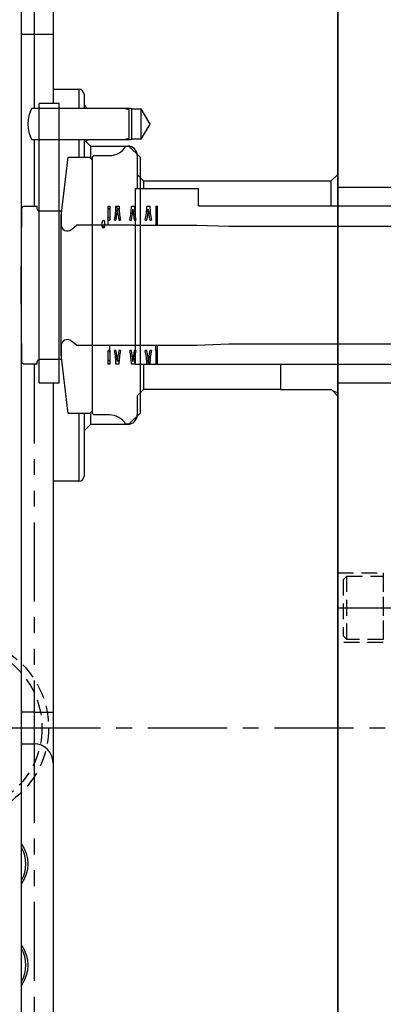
# Model space of a CAD drawing. Extents: x 2651 to 7771, y -1163 to 1075.
# Tile 462 of 490: x 6070 to 6128, y 174 to 330. Entities that reach past the tile are written whole.
import ezdxf

# ---------------------------------------------------------------- set-up
doc = ezdxf.new("R2010")
doc.units = 0
doc.header["$LTSCALE"] = 10
for name, pattern in [('CENTER', [2, 1.25, -0.25, 0.25, -0.25]), ('HIDDEN', [0.375, 0.25, -0.125]), ('PHANTOM', [2.5, 1.25, -0.25, 0.25, -0.25, 0.25, -0.25])]:
    doc.linetypes.add(name, pattern=pattern)
doc.layers.get('0').update_dxf_attribs({"linetype": 'CONTINUOUS'})
for name, color, linetype in [('15', 7, 'CONTINUOUS'), ('97', 7, 'CONTINUOUS'), ('CEN', 1, 'CENTER'), ('DIM', 3, 'CONTINUOUS'), ('HIDDEN', 6, 'HIDDEN')]:
    doc.layers.add(name, color=color, linetype=linetype)

# ---------------------------------------------------------------- blocks, each defined once
blk = doc.blocks.new('*U303', base_point=(3113.02, 2261.29))
for radius in [14.29, 13.25]:
    blk.add_circle((3113.02, 2261.29), radius)
at = {"layer": 'CEN'}
for p, q in [((3113.02, 2278.43), (3113.02, 2244.14)), ((3095.87, 2261.29), (3130.17, 2261.29))]:
    blk.add_line(p, q, dxfattribs=at)
blk = doc.blocks.new('A$C4D975714')
at = {"color": 252, "linetype": 'Continuous', "lineweight": 0}
for p, q in [((-136.04, -87.99), (-136.29, -87.74)), ((-134.54, -88.07), (-135.06, -87.55)), ((-132.45, -88.74), (-132.67, -88.52)), ((-132.16, -87.62), (-132.28, -87.5)), ((-130.03, -88.34), (-130.21, -88.16)), ((-129.6, -88.76), (-129.91, -88.45)), ((-136.04, -89.4), (-136.29, -89.15)), ((-135.06, -88.96), (-135.15, -88.87)), ((-134.34, -89.68), (-134.65, -89.37)), ((-132.2, -88.99), (-132.3, -88.9)), ((-130.34, -89.44), (-130.37, -89.41)), ((-136.85, -90.85), (-137.25, -90.46)), ((-136.04, -110.6), (-136.29, -110.35)), ((-131.94, -110.46), (-131.95, -110.44)), ((-136.04, -112.02), (-136.29, -111.77)), ((-134.83, -111.81), (-135, -111.64)), ((-134.57, -112.07), (-134.78, -111.86)), ((-134.43, -110.79), (-134.49, -110.74)), ((-132.44, -111.37), (-132.56, -111.25)), ((-132.11, -111.7), (-132.27, -111.53)), ((-129.72, -111.26), (-129.84, -111.14)), ((-129.93, -112.46), (-129.93, -112.46))]:
    blk.add_line(p, q, dxfattribs=at)
at = {"layer": '15', "color": 7, "linetype": 'Continuous'}
for p, q in [((-150, -331.26), (-150, 331.26)), ((-100.02, -84.5), (-50, -84.5)), ((-100.02, -84.5), (-100.02, -115.5)), ((-50, -115.5), (-100.02, -115.5))]:
    blk.add_line(p, q, dxfattribs=at)
at = {"layer": '15', "color": 254, "linetype": 'Continuous'}
for p, q in [((-144.01, -71.25), (-147.19, -71.25)), ((-147.19, -115.5), (-147.19, -71.25)), ((-144.01, -115.5), (-144.01, -71.25)), ((-133.5, -78.01), (-133, -78.01)), ((-133, -78.01), (-131.25, -79.75)), ((-143.74, -89), (-142.6, -79.72)), ((-142.6, -79.72), (-139.25, -79.72)), ((-139.25, -79.72), (-138.75, -80.22)), ((-138.75, -79.7), (-138.55, -79.5)), ((-138.75, -120.3), (-138.75, -79.7)), ((-138.75, -119.78), (-138.75, -80.22)), ((-138.55, -79.5), (-136.09, -79.5)), ((-131.25, -79.75), (-131.25, -120.24)), ((-150.04, -100), (-149.95, -87.8)), ((-149.95, -87.8), (-149.65, -87.5)), ((-149.65, -87.5), (-147.49, -87.5)), ((-147.49, -87.95), (-147.49, -87.5)), ((-147.19, -88.25), (-143.74, -88.25)), ((-143.74, -88.25), (-143.74, -90.41)), ((-143.74, -111), (-143.74, -89)), ((-137.25, -90.69), (-137.25, -90.01)), ((-136.79, -90.69), (-136.79, -90.01)), ((-142.1, -91.18), (-141.24, -90.46)), ((-141.24, -90.46), (-132.24, -90.46)), ((-132.24, -90.46), (-132.24, -90.5)), ((-132.24, -90.5), (-122.25, -90.5)), ((-122.25, -90.5), (-117.24, -90.67)), ((-117.24, -90.67), (-50, -90.67)), ((-149.95, -112.2), (-150.04, -100)), ((-141.24, -109.54), (-142.1, -108.82)), ((-143.74, -109.59), (-143.74, -111.75)), ((-132.24, -109.54), (-141.24, -109.54)), ((-132.24, -109.5), (-132.24, -109.54)), ((-122.25, -109.5), (-132.24, -109.5)), ((-117.24, -109.32), (-122.25, -109.5)), ((-50, -109.32), (-117.24, -109.32)), ((-147.49, -112.5), (-147.49, -112.05)), ((-143.74, -111.75), (-147.19, -111.75)), ((-142.6, -120.28), (-143.74, -111)), ((-149.65, -112.5), (-149.95, -112.2)), ((-147.49, -112.5), (-149.65, -112.5)), ((-144.01, -115.5), (-147.19, -115.5)), ((-138.75, -119.78), (-139.25, -120.28)), ((-139.25, -120.28), (-142.6, -120.28)), ((-138.55, -120.5), (-138.75, -120.3)), ((-136.09, -120.5), (-138.55, -120.5)), ((-131.25, -120.24), (-133, -121.99)), ((-133, -121.99), (-133.5, -121.99))]:
    blk.add_line(p, q, dxfattribs=at)
at = {"layer": '15', "color": 253, "linetype": 'Continuous'}
for p, q in [((-148.33, -72), (-133.8, -72)), ((-133.8, -72), (-133, -72.21)), ((-133, -72.21), (-133, -76.79)), ((-133.8, -77), (-148.33, -77)), ((-133, -76.79), (-133.8, -77))]:
    blk.add_line(p, q, dxfattribs=at)
at = {"layer": '15', "color": 252, "linetype": 'Continuous'}
for p, q in [((-132.02, -84.7), (-122.02, -84.7)), ((-132.02, -84.7), (-132.02, -112.55)), ((-122.02, -87.45), (-122.02, -84.7)), ((-122.02, -87.45), (-50, -87.45)), ((-50, -112.55), (-132.02, -112.55))]:
    blk.add_line(p, q, dxfattribs=at)
at = {"layer": '15', "color": 30, "linetype": 'Continuous'}
for p, q in [((-136.29, -87.5), (-136.04, -87.5)), ((-136.29, -89.68), (-136.29, -87.5)), ((-136.04, -87.5), (-136.04, -89.68)), ((-135.06, -87.5), (-134.56, -87.5)), ((-132.62, -87.5), (-132.14, -87.5)), ((-130.19, -87.5), (-129.68, -87.5)), ((-128.73, -87.5), (-128.48, -87.5)), ((-128.73, -87.5), (-128.73, -89.68)), ((-128.48, -89.68), (-128.48, -87.5)), ((-136.29, -90.46), (-136.29, -89.68)), ((-136.29, -89.68), (-136.04, -89.68)), ((-135.3, -89.68), (-135.05, -89.68)), ((-134.59, -89.68), (-134.33, -89.68)), ((-132.86, -89.68), (-132.61, -89.68)), ((-132.16, -89.68), (-131.91, -89.68)), ((-130.42, -89.68), (-130.17, -89.68)), ((-129.72, -89.68), (-129.44, -89.68)), ((-128.73, -89.68), (-128.73, -90.5)), ((-128.73, -89.68), (-128.48, -89.68)), ((-128.48, -90.5), (-128.48, -89.68)), ((-136.29, -112.5), (-136.29, -110.32)), ((-136.04, -110.32), (-136.29, -110.32)), ((-136.04, -110.32), (-136.04, -109.54)), ((-136.04, -110.32), (-136.04, -112.5)), ((-135.05, -110.32), (-135.3, -110.32)), ((-134.34, -110.32), (-134.59, -110.32)), ((-132.61, -110.32), (-132.86, -110.32)), ((-131.91, -110.32), (-132.16, -110.32)), ((-130.17, -110.32), (-130.42, -110.32)), ((-129.44, -110.32), (-129.71, -110.32)), ((-128.73, -110.32), (-128.73, -109.5)), ((-128.73, -110.32), (-128.73, -112.5)), ((-128.48, -110.32), (-128.73, -110.32)), ((-128.48, -110.32), (-128.48, -109.5)), ((-128.48, -112.5), (-128.48, -110.32)), ((-136.04, -112.5), (-136.29, -112.5)), ((-134.58, -112.5), (-135.06, -112.5)), ((-132.14, -112.5), (-132.62, -112.5)), ((-129.94, -112.5), (-130.19, -112.5)), ((-129.68, -112.5), (-129.93, -112.5)), ((-128.48, -112.5), (-128.73, -112.5))]:
    blk.add_line(p, q, dxfattribs=at)
at = {"layer": '15', "color": 253, "linetype": 'Continuous'}
blk.add_arc((-144, -74.5), 5, 150, 210, dxfattribs=at)
at = {"layer": '15', "color": 254, "linetype": 'Continuous'}
for centre, radius, start, end in [((-136.09, -76.5), 3, 270, 329.8897), ((-147.19, -87.95), 0.3, 180, 270), ((-137.02, -90.01), 0.229, 0, 180), ((-142.74, -90.41), 1, 180, 310), ((-137.02, -90.69), 0.229, 180, 0), ((-142.74, -109.59), 1, 50, 180), ((-147.19, -112.05), 0.3, 90, 180), ((-136.09, -123.5), 3, 30.1103, 90)]:
    blk.add_arc(centre, radius, start, end, dxfattribs=at)
at = {"layer": '15', "color": 30, "linetype": 'Continuous'}
for centre, radius, start, end in [((-145.19, -87.5), 10.13, 347.5701, 0), ((-144.94, -87.5), 10.13, 347.5701, 357.6503), ((-124.2, -87.42), 10.63, 182.6637, 192.2693), ((-123.95, -87.5), 10.61, 180, 191.8624), ((-142.75, -87.5), 10.13, 347.5701, 0), ((-142.5, -87.5), 10.13, 347.5701, 357.4537), ((-122.26, -87.5), 10.13, 182.5463, 192.4299), ((-122.01, -87.5), 10.13, 180, 192.4299), ((-140.31, -87.5), 10.13, 347.5701, 0), ((-140.06, -87.5), 10.13, 347.5701, 357.4529), ((-119.82, -87.5), 10.14, 182.5441, 192.4151), ((-119.57, -87.5), 10.12, 180, 192.4448), ((-145.19, -112.5), 10.13, 0, 12.4299), ((-144.94, -112.5), 10.13, 2.5463, 12.4299), ((-124.7, -112.5), 10.13, 167.5701, 177.4537), ((-124.45, -112.5), 10.13, 167.5701, 180), ((-142.75, -112.5), 10.13, 0, 12.4299), ((-142.5, -112.5), 10.13, 2.5463, 12.4299), ((-122.26, -112.5), 10.13, 167.5701, 177.4537), ((-122.01, -112.5), 10.13, 167.5701, 180), ((-140.31, -112.5), 10.13, 0, 12.4299), ((-140.06, -112.5), 10.13, 0, 12.4299), ((-119.32, -112.5), 10.62, 168.1501, 180), ((-119.57, -112.5), 10.12, 167.5552, 180)]:
    blk.add_arc(centre, radius, start, end, dxfattribs=at)
at = {"layer": '15', "color": 7, "linetype": 'Continuous', "extrusion": (0, 0, -1)}
for centre in [(154.5, -191.51), (154.5, -207.51)]:
    blk.add_arc(centre, 5.5, 144.9, 215.1, dxfattribs=at)
at = {"layer": '15', "color": 7, "linetype": 'Continuous'}
for centre in [(-154.5, -191.51), (-154.5, -207.51)]:
    blk.add_arc(centre, 5.2, 329.9288, 30.0713, dxfattribs=at)
at = {"layer": '97', "color": 2, "linetype": 'Continuous'}
for p, q in [((-145, -17), (-145, -69)), ((-145, -69), (-145, -71.25)), ((-145, -69), (-140.9, -69)), ((-140.1, -69.8), (-140.1, -71.48)), ((-140.1, -71.48), (-140.1, -72)), ((-140.1, -71.48), (-139.6, -71.98)), ((-139.6, -71.98), (-132.6, -71.98)), ((-139.6, -71.98), (-139.6, -72)), ((-132.6, -71.98), (-132.6, -72.1)), ((-132.6, -72.1), (-131.15, -72.1)), ((-132.6, -72.1), (-132.6, -76.9)), ((-131.15, -72.1), (-129.71, -74.5)), ((-131.15, -72.1), (-131.15, -76.9)), ((-129.71, -74.5), (-131.15, -76.9)), ((-140.1, -77), (-140.1, -77.05)), ((-140.1, -77.05), (-140.1, -79.72)), ((-139.6, -77.01), (-139.84, -77.25)), ((-139.84, -77.25), (-139.1, -77.99)), ((-139.6, -77), (-139.6, -77.01)), ((-132.6, -77.01), (-139.6, -77.01)), ((-131.15, -76.9), (-132.6, -76.9)), ((-132.6, -76.9), (-132.6, -77.01)), ((-139.1, -77.99), (-133.19, -77.99)), ((-139.1, -77.99), (-139.1, -79.87)), ((-131.69, -79.49), (-131.69, -82.5)), ((-131.69, -82.5), (-130.69, -83.5)), ((-131.69, -82.5), (-131.69, -84.7)), ((-101.02, -83.5), (-100, -82.48)), ((-100, -82.48), (-100, -84.5)), ((-130.69, -83.5), (-101.02, -83.5)), ((-130.69, -83.5), (-130.69, -84.7)), ((-101.02, -87.45), (-101.02, -83.5)), ((-130.69, -112.55), (-130.69, -116.5)), ((-108.97, -116.5), (-108.97, -112.55)), ((-145, -115.5), (-145, -131)), ((-130.69, -116.5), (-131.69, -117.5)), ((-108.97, -116.5), (-130.69, -116.5)), ((-108.97, -116.56), (-108.97, -116.5)), ((-100.96, -116.56), (-108.97, -116.56)), ((-100, -117.52), (-100.96, -116.56)), ((-100, -115.5), (-100, -116.95)), ((-131.69, -117.5), (-131.69, -120.5)), ((-140.1, -120.28), (-140.1, -123)), ((-139.1, -120.13), (-139.1, -122)), ((-139.1, -122), (-140.1, -123)), ((-140.1, -123), (-140.1, -130.2)), ((-133.19, -122), (-139.1, -122)), ((-140.9, -131), (-145, -131)), ((-145, -131), (-145, -269)), ((-150, -172.51), (-148, -172.51))]:
    blk.add_line(p, q, dxfattribs=at)
at = {"layer": '97', "color": 252, "linetype": 'PHANTOM'}
for p, q in [((-148, -53.46), (-148, -60.3)), ((-150, -60.3), (-148, -60.3)), ((-148, -60.3), (-148, -72)), ((-148, -60.3), (-145, -60.3)), ((-140.9, -69), (-140.9, -72)), ((-148, -77), (-148, -87.5)), ((-140.9, -77), (-140.9, -79.72)), ((-133.19, -77.99), (-133.19, -78.01)), ((-148, -112.5), (-148, -167.51)), ((-140.9, -120.28), (-140.9, -131)), ((-133.19, -121.99), (-133.19, -122)), ((-148, -167.51), (-150, -167.51)), ((-148, -167.51), (-145, -167.51)), ((-148, -167.51), (-148, -172.51)), ((-148, -172.51), (-148, -226.51))]:
    blk.add_line(p, q, dxfattribs=at)
at = {"layer": '97', "color": 2, "linetype": 'Continuous'}
for centre, radius, start, end in [((-140.9, -69.8), 0.8, 0, 90), ((-133.19, -79.49), 1.5, 0, 90), ((-133.19, -120.5), 1.5, 270, 0), ((-140.9, -130.2), 0.8, 270, 0), ((-148, -175.51), 3, 0, 90)]:
    blk.add_arc(centre, radius, start, end, dxfattribs=at)
blk.add_open_spline([(-140.1, -77.05), (-139.94, -77.18), (-139.85, -77.25), (-139.84, -77.25), (-139.84, -77.26), (-139.83, -77.26)], degree=3, knots=[0, 0, 0, 0, 0.999904, 0.999904, 1, 1, 1, 1], dxfattribs=at)
blk.add_open_spline([(-100.96, -116.56), (-100.83, -116.69), (-100.49, -116.82), (-100, -116.95)], degree=3, dxfattribs=at)

msp = doc.modelspace()

# ---------------------------------------------------------------- linework, layer by layer
for p, q in [((6120.684, 910.642), (6120.684, -36.483)), ((6120.684, -36.483), (6120.684, 910.642))]:
    msp.add_line(p, q)
at = {"layer": 'CEN'}
msp.add_line((6120.684, 236.642), (6184.885, 236.642), dxfattribs=at)
at = {"layer": 'CEN', "color": 2}
msp.add_line((5970.684, 217.642), (6536.184, 217.642), dxfattribs=at)
at = {"layer": 'HIDDEN'}
for points in [[(6120.684, 242.142), (6127.884, 242.142), (6127.884, 231.142), (6120.684, 231.142)], [(6122.109, 241.642), (6127.884, 241.642), (6127.884, 231.642), (6122.109, 231.642), (6122.109, 241.642), (6121.534, 241.067), (6121.534, 232.217), (6122.109, 231.642)]]:
    msp.add_lwpolyline(points, dxfattribs=at)

# ---------------------------------------------------------------- block references
at = {"layer": 'DIM'}
msp.add_blockref('A$C4D975714', (6220.684, 387.642), dxfattribs=at)
at = {"layer": 'HIDDEN'}
msp.add_blockref('*U303', (6060.684, 217.642), dxfattribs=at)

doc.saveas('drawing.dxf')
